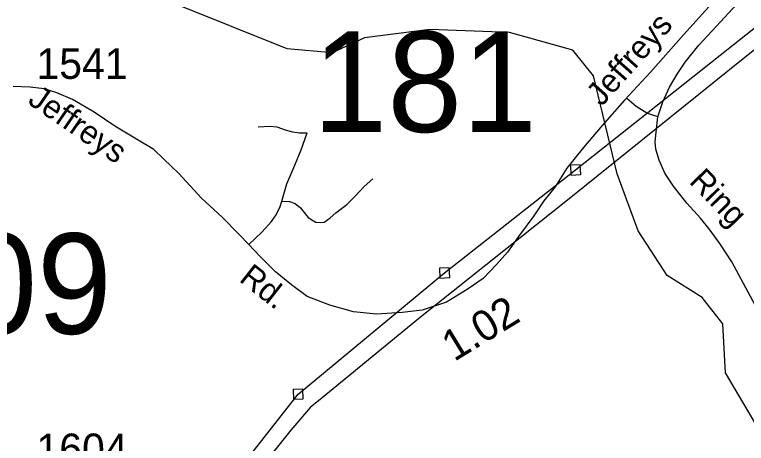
# Model space of a CAD drawing. Extents: x 2220236 to 2384410, y 720751 to 894131.
# Drawn here: x 2349449 to 2352437, y 810682 to 812432 of the extents above; entities that cross this region are included whole.
import ezdxf

# ---------------------------------------------------------------- set-up
doc = ezdxf.new("R2010")
doc.units = 0
for name, color, linetype in [('Exist Hydrographic Creek Single Shore', 7, 'Continuous'), ('Exist Road Non-System Type 51', 7, 'Continuous'), ('Exist Road Non-System Type 51 Label', 7, 'Continuous'), ('Exist Road Secondary Mileage Hundredths English Label', 7, 'Continuous'), ('Exist Road Secondary Structure Standard Bridge Number Label', 7, 'Continuous'), ('Exist Road Secondary Type 51 Attributed', 7, 'Continuous'), ('Exist Road Secondary Type 51 Label', 7, 'Continuous'), ('Exist Road Secondary Type 51 Number Label', 7, 'Continuous'), ('Exist Utilities Electrical Transmission Line', 7, 'Continuous')]:
    doc.layers.add(name, color=color, linetype=linetype)

msp = doc.modelspace()

# ---------------------------------------------------------------- linework, layer by layer
at = {"layer": 'Exist Hydrographic Creek Single Shore'}
msp.add_lwpolyline([(2352496.6, 810723.5), (2352351.6, 810970.3), (2352340.6, 811170.1), (2352256.7, 811278.2), (2352113.6, 811367.6), (2351994.6, 811549.8), (2351908.5, 811782.6), (2351812.6, 812182.4), (2351727.7, 812287.3), (2351468.7, 812358.7), (2351143.7, 812371.7), (2350877.5, 812337.8), (2350744.6, 812276.7), (2350561.5, 812292.1), (2350100.5, 812476.8)], dxfattribs=at)
at = {"layer": 'Exist Road Non-System Type 51'}
for points in [[(2352074.9, 812015.4), (2352095.7, 812076.4), (2352122.4, 812135.9), (2352153.7, 812189.5), (2352186.4, 812238.6), (2352242.9, 812307), (2352330.6, 812402.2), (2352396, 812473.6), (2352449.5, 812518.2), (2352514.9, 812559.9), (2352620.4, 812597), (2352715.6, 812616.4), (2352836, 812646.1), (2352873.2, 812653.6)], [(2352074.9, 812015.4), (2352030.3, 812030.3), (2351987.2, 812057.1), (2351948.5, 812089.8)], [(2352708.1, 810864.9), (2352549.1, 811105.1), (2352376.6, 811423.4), (2352330.6, 811493.3), (2352288.9, 811552.8), (2352248.8, 811601.9), (2352193.8, 811662.9), (2352138.8, 811731.3), (2352103.1, 811784.9), (2352080.8, 811838.4), (2352067.4, 811883), (2352064.5, 811912.8), (2352068.9, 811953), (2352074.9, 812015.4)], [(2350442.6, 811974), (2350493.9, 811977.4), (2350519.6, 811974), (2350553.8, 811962), (2350582.9, 811953.4), (2350612, 811950), (2350642.7, 811950)], [(2350540.1, 811671), (2350560.6, 811741.2), (2350593.1, 811818.2), (2350618.8, 811879.8), (2350642.7, 811950)], [(2350540.1, 811671), (2350570.9, 811669.3), (2350594.8, 811660.8), (2350615.4, 811643.7), (2350630.8, 811624.8), (2350647.9, 811604.3), (2350661.6, 811594), (2350678.7, 811585.5), (2350697.5, 811583.8), (2350712.9, 811585.5), (2350736.8, 811602.6), (2350760.8, 811623.1), (2350805.2, 811657.3), (2350837.7, 811689.9), (2350875.4, 811730.9), (2350911.3, 811761.7)], [(2350405.5, 811493.5), (2350458, 811544.4), (2350497.4, 811587.2), (2350516.2, 811614.6), (2350533.3, 811648.8), (2350540.1, 811671)]]:
    msp.add_lwpolyline(points, dxfattribs=at)
at = {"layer": 'Exist Road Secondary Type 51 Attributed'}
msp.add_lwpolyline([(2352321.3, 812507.9), (2352179.4, 812350.1), (2352045.3, 812197), (2351938.9, 812082.6), (2351847.4, 811980), (2351770.9, 811889.2), (2351703.1, 811805.6), (2351655.8, 811729.8), (2351609.2, 811672.2), (2351568.2, 811610.7), (2351506.7, 811527), (2351461, 811462.3), (2351416.8, 811411.8), (2351361.6, 811355), (2351300.1, 811312.4), (2351212.3, 811258.6), (2351113.1, 811226), (2351031, 811215.8), (2350926.7, 811208.9), (2350832.6, 811219.2), (2350735.1, 811246.6), (2350643.6, 811281.7), (2350578.6, 811329.6), (2350513.6, 811382.6), (2350450.3, 811446), (2350405.5, 811493.5), (2350364.8, 811536.7), (2350296.4, 811605.1), (2350211.7, 811683), (2350119.3, 811784), (2350056.1, 811843.9), (2350016.7, 811881.6), (2349946.6, 811924.3), (2349857.7, 811977.4), (2349773.8, 812033.9), (2349684.9, 812085.2), (2349621.6, 812112.6), (2349568.6, 812129.7), (2349512.1, 812136.6), (2349442.9, 812139.1)], dxfattribs=at)
at = {"layer": 'Exist Utilities Electrical Transmission Line'}
for points in [[(2349743.4, 807839.6), (2349751, 808535.4), (2349765.4, 809335.3), (2349939.6, 809817.2), (2350090.8, 810226.9), (2350328.9, 810529.6), (2350606.6, 810882.8), (2351204.5, 811377.9), (2351739.2, 811798), (2352473.9, 812380.7), (2353111.5, 812908.3), (2353471.9, 813194.5), (2353662.4, 813640.7), (2353958.5, 814300.1), (2354487.8, 815341.9), (2355009.9, 816316), (2355555.6, 817318.1), (2356032.7, 818223.5), (2356551.3, 819159.5), (2356885.8, 819941.3), (2357253.2, 820801.4), (2357397.3, 821129)], [(2356122.7, 818214.6), (2355207.4, 816516.2), (2354683.3, 815552.2), (2354554.2, 815312.8), (2354374.4, 814958.7), (2354020.7, 814274.8), (2353680.1, 813501), (2353539.9, 813195.3), (2353508.6, 813129), (2353453.3, 813082.3), (2353154.4, 812836.8), (2352423.5, 812252.2), (2351712.6, 811679.9), (2351106.6, 811196.8), (2350696.9, 810861.9), (2350657.2, 810829.5), (2350576.4, 810736.6), (2350391.2, 810504.3), (2350132.9, 810199.4), (2349980.2, 809773.6), (2349827.6, 809332), (2349826.9, 808886.2), (2349820, 808464.1), (2349807.5, 808000.2)], [(2351720, 811777.3), (2351760, 811778.9), (2351758.3, 811818.8), (2351718.4, 811817.2), (2351720, 811777.3)], [(2351185.3, 811357.1), (2351225.3, 811358.7), (2351223.6, 811398.6), (2351183.7, 811397), (2351185.3, 811357.1)], [(2350587.5, 810862.1), (2350627.4, 810863.7), (2350625.8, 810903.6), (2350585.8, 810902), (2350587.5, 810862.1)]]:
    msp.add_lwpolyline(points, dxfattribs=at)

# ---------------------------------------------------------------- texts
at = {"layer": 'Exist Road Non-System Type 51 Label'}
msp.add_text('Ring', height=95, rotation=314.0418, dxfattribs=at).set_placement((2352198.7, 811747.8))
at = {"layer": 'Exist Road Secondary Mileage Hundredths English Label'}
msp.add_text('1.02', height=125, rotation=31.5181, dxfattribs=at).set_placement((2351243.6, 811014))
at = {"layer": 'Exist Road Secondary Structure Standard Bridge Number Label'}
for s, p in [('181', (2350665.7, 811953.2)), ('209', (2348930.5, 811129.3))]:
    msp.add_text(s, height=410.1, dxfattribs=at).set_placement(p)
at = {"layer": 'Exist Road Secondary Type 51 Label'}
for s, rotation, p in [('Jeffreys', 48.3429, (2351845.3, 812054)), ('Jeffreys', 325.5135, (2349497.8, 812071.7)), ('Rd.', 321.8579, (2350361.2, 811346.7))]:
    msp.add_text(s, height=95, rotation=rotation, dxfattribs=at).set_placement(p)
at = {"layer": 'Exist Road Secondary Type 51 Number Label'}
for s, p in [('1541', (2349537.8, 812169.9)), ('1604', (2349538, 810597.2))]:
    msp.add_text(s, height=125, dxfattribs=at).set_placement(p)

doc.saveas('drawing.dxf')
